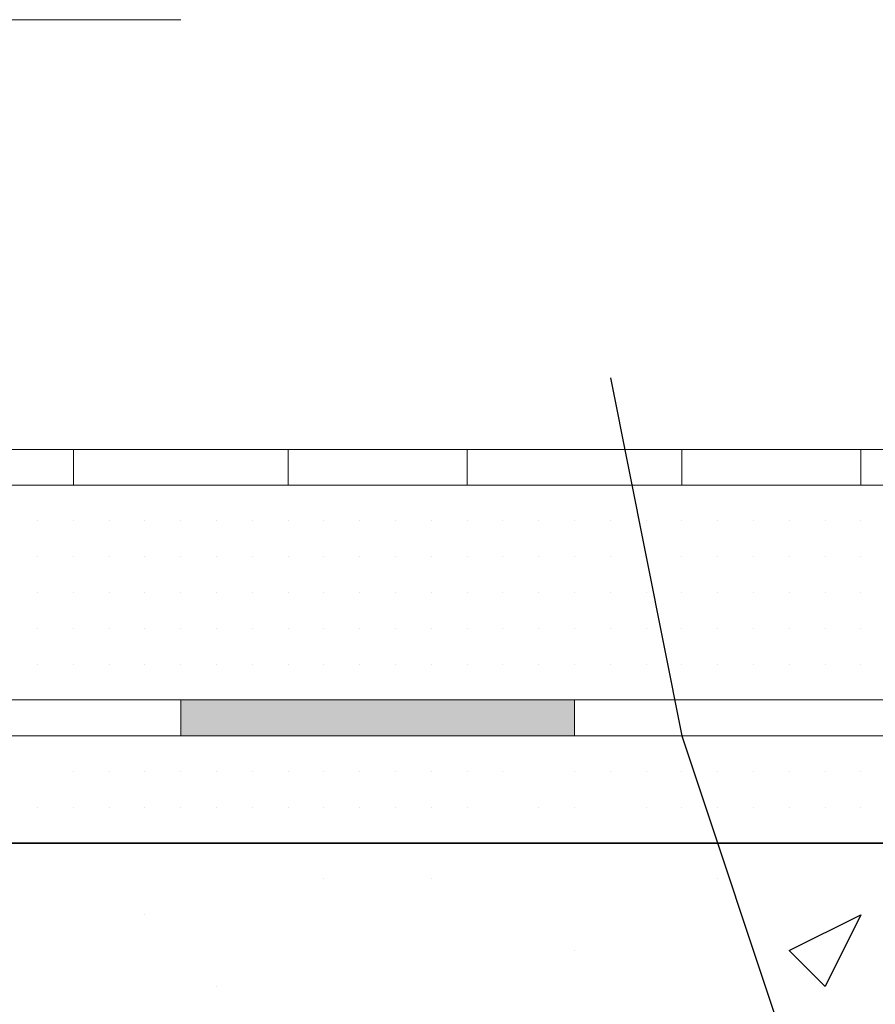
# Model space of a CAD drawing. Header units: metres. Extents: x 5.7 to 89.8, y 4 to 63.5.
# Tile 443 of 475: x 72.521 to 72.752, y 49.708 to 49.973. Entities that reach past the tile are written whole.
import ezdxf

# ---------------------------------------------------------------- set-up
doc = ezdxf.new("R2010")
doc.units = ezdxf.units.M
doc.header["$MEASUREMENT"] = 0
for name, color, linetype in [('PDF17_hatch', 7, 'Continuous'), ('PDF17_hatch-borshi', 7, 'Continuous'), ('PDF17_Isogam', 7, 'Continuous'), ('PDF17_kaff', 7, 'Continuous'), ('PDF17_textt', 7, 'Continuous')]:
    doc.layers.add(name, color=color, linetype=linetype)

msp = doc.modelspace()

# ---------------------------------------------------------------- linework, layer by layer
at = {"layer": 'PDF17_hatch', "lineweight": 25}
for points in [[(72.68025, 49.75157), (72.68025, 49.75157)], [(72.69951, 49.75157), (72.69951, 49.75157)], [(72.69951, 49.75157), (72.70914, 49.75157)], [(72.70914, 49.75157), (72.70914, 49.75157)], [(72.6032, 49.74194), (72.6032, 49.74194)], [(72.63209, 49.74194), (72.63209, 49.74194)], [(72.70914, 49.74194), (72.70914, 49.74194)], [(72.55504, 49.73231), (72.55504, 49.73231)], [(72.67061, 49.72268), (72.67061, 49.72268)], [(72.5743, 49.71304), (72.5743, 49.71304)]]:
    msp.add_lwpolyline(points, dxfattribs=at)
msp.add_lwpolyline([(72.74766, 49.73231), (72.73803, 49.71304), (72.7284, 49.72268)], close=True, dxfattribs=at)
at = {"layer": 'PDF17_hatch-borshi', "lineweight": 18}
for points in [[(72.52615, 49.84788), (72.52615, 49.84788)], [(72.54541, 49.84788), (72.54541, 49.84788)], [(72.56467, 49.84788), (72.56467, 49.84788)], [(72.56467, 49.84788), (72.56467, 49.84788)], [(72.5743, 49.84788), (72.5743, 49.84788)], [(72.58393, 49.84788), (72.58393, 49.84788)], [(72.59356, 49.84788), (72.59356, 49.84788)], [(72.59356, 49.84788), (72.59356, 49.84788)], [(72.59356, 49.84788), (72.59356, 49.84788)], [(72.6032, 49.84788), (72.6032, 49.84788)], [(72.61283, 49.84788), (72.61283, 49.84788)], [(72.61283, 49.84788), (72.61283, 49.84788)], [(72.62246, 49.84788), (72.62246, 49.84788)], [(72.63209, 49.84788), (72.63209, 49.84788)], [(72.64172, 49.84788), (72.64172, 49.84788)], [(72.64172, 49.84788), (72.64172, 49.84788)], [(72.65135, 49.84788), (72.65135, 49.84788)], [(72.66098, 49.84788), (72.66098, 49.84788)], [(72.67061, 49.84788), (72.67061, 49.84788)], [(72.68025, 49.84788), (72.68025, 49.84788)], [(72.68025, 49.84788), (72.68025, 49.84788)], [(72.68988, 49.84788), (72.68988, 49.84788)], [(72.68988, 49.84788), (72.68988, 49.84788)], [(72.69951, 49.84788), (72.69951, 49.84788)], [(72.70914, 49.84788), (72.70914, 49.84788)], [(72.70914, 49.84788), (72.70914, 49.84788)], [(72.70914, 49.84788), (72.70914, 49.84788)], [(72.7284, 49.84788), (72.7284, 49.84788)], [(72.7284, 49.84788), (72.7284, 49.84788)], [(72.74766, 49.84788), (72.74766, 49.84788)], [(72.74766, 49.84788), (72.74766, 49.84788)], [(72.52615, 49.83825), (72.52615, 49.83825)], [(72.52615, 49.83825), (72.52615, 49.83825)], [(72.52615, 49.83825), (72.52615, 49.83825)], [(72.52615, 49.83825), (72.52615, 49.83825)], [(72.53578, 49.83825), (72.53578, 49.83825)], [(72.53578, 49.83825), (72.53578, 49.83825)], [(72.53578, 49.83825), (72.53578, 49.83825)], [(72.53578, 49.83825), (72.53578, 49.83825)], [(72.54541, 49.83825), (72.54541, 49.83825)], [(72.54541, 49.83825), (72.54541, 49.83825)], [(72.54541, 49.83825), (72.54541, 49.83825)], [(72.54541, 49.83825), (72.54541, 49.83825)], [(72.55504, 49.83825), (72.55504, 49.83825)], [(72.55504, 49.83825), (72.55504, 49.83825)], [(72.55504, 49.83825), (72.55504, 49.83825)], [(72.56467, 49.83825), (72.56467, 49.83825)], [(72.56467, 49.83825), (72.56467, 49.83825)], [(72.56467, 49.83825), (72.56467, 49.83825)], [(72.5743, 49.83825), (72.5743, 49.83825)], [(72.5743, 49.83825), (72.5743, 49.83825)], [(72.5743, 49.83825), (72.5743, 49.83825)], [(72.58393, 49.83825), (72.58393, 49.83825)], [(72.58393, 49.83825), (72.58393, 49.83825)], [(72.58393, 49.83825), (72.58393, 49.83825)], [(72.59356, 49.83825), (72.59356, 49.83825)], [(72.59356, 49.83825), (72.59356, 49.83825)], [(72.6032, 49.83825), (72.6032, 49.83825)], [(72.6032, 49.83825), (72.6032, 49.83825)], [(72.6032, 49.83825), (72.6032, 49.83825)], [(72.61283, 49.83825), (72.61283, 49.83825)], [(72.61283, 49.83825), (72.61283, 49.83825)], [(72.62246, 49.83825), (72.62246, 49.83825)], [(72.62246, 49.83825), (72.62246, 49.83825)], [(72.62246, 49.83825), (72.62246, 49.83825)], [(72.62246, 49.83825), (72.62246, 49.83825)], [(72.62246, 49.83825), (72.62246, 49.83825)], [(72.63209, 49.83825), (72.63209, 49.83825)], [(72.63209, 49.83825), (72.63209, 49.83825)], [(72.63209, 49.83825), (72.63209, 49.83825)], [(72.64172, 49.83825), (72.64172, 49.83825)], [(72.64172, 49.83825), (72.64172, 49.83825)], [(72.64172, 49.83825), (72.64172, 49.83825)], [(72.65135, 49.83825), (72.65135, 49.83825)], [(72.65135, 49.83825), (72.65135, 49.83825)], [(72.65135, 49.83825), (72.65135, 49.83825)], [(72.65135, 49.83825), (72.65135, 49.83825)], [(72.65135, 49.83825), (72.65135, 49.83825)], [(72.66098, 49.83825), (72.66098, 49.83825)], [(72.66098, 49.83825), (72.66098, 49.83825)], [(72.66098, 49.83825), (72.66098, 49.83825)], [(72.67061, 49.83825), (72.67061, 49.83825)], [(72.67061, 49.83825), (72.67061, 49.83825)], [(72.67061, 49.83825), (72.67061, 49.83825)], [(72.67061, 49.83825), (72.67061, 49.83825)], [(72.68025, 49.83825), (72.68025, 49.83825)], [(72.68025, 49.83825), (72.68025, 49.83825)], [(72.68988, 49.83825), (72.68988, 49.83825)], [(72.68988, 49.83825), (72.68988, 49.83825)], [(72.68988, 49.83825), (72.68988, 49.83825)], [(72.68988, 49.83825), (72.68988, 49.83825)], [(72.69951, 49.83825), (72.69951, 49.83825)], [(72.69951, 49.83825), (72.69951, 49.83825)], [(72.70914, 49.83825), (72.70914, 49.83825)], [(72.70914, 49.83825), (72.70914, 49.83825)], [(72.70914, 49.83825), (72.70914, 49.83825)], [(72.71877, 49.83825), (72.71877, 49.83825)], [(72.71877, 49.83825), (72.71877, 49.83825)], [(72.71877, 49.83825), (72.71877, 49.83825)], [(72.7284, 49.83825), (72.7284, 49.83825)], [(72.7284, 49.83825), (72.7284, 49.83825)], [(72.7284, 49.83825), (72.7284, 49.83825)], [(72.73803, 49.83825), (72.73803, 49.83825)], [(72.73803, 49.83825), (72.73803, 49.83825)], [(72.73803, 49.83825), (72.73803, 49.83825)], [(72.73803, 49.83825), (72.73803, 49.83825)], [(72.74766, 49.83825), (72.74766, 49.83825)], [(72.74766, 49.83825), (72.74766, 49.83825)], [(72.52615, 49.82862), (72.52615, 49.82862)], [(72.52615, 49.82862), (72.52615, 49.82862)], [(72.53578, 49.82862), (72.53578, 49.82862)], [(72.53578, 49.82862), (72.53578, 49.82862)], [(72.53578, 49.82862), (72.53578, 49.82862)], [(72.54541, 49.82862), (72.54541, 49.82862)], [(72.54541, 49.82862), (72.54541, 49.82862)], [(72.54541, 49.82862), (72.54541, 49.82862)], [(72.55504, 49.82862), (72.55504, 49.82862)], [(72.55504, 49.82862), (72.55504, 49.82862)], [(72.55504, 49.82862), (72.55504, 49.82862)], [(72.56467, 49.82862), (72.56467, 49.82862)], [(72.56467, 49.82862), (72.56467, 49.82862)], [(72.56467, 49.82862), (72.56467, 49.82862)], [(72.5743, 49.82862), (72.5743, 49.82862)], [(72.5743, 49.82862), (72.5743, 49.82862)], [(72.5743, 49.82862), (72.5743, 49.82862)], [(72.58393, 49.82862), (72.58393, 49.82862)], [(72.58393, 49.82862), (72.58393, 49.82862)], [(72.58393, 49.82862), (72.58393, 49.82862)], [(72.59356, 49.82862), (72.59356, 49.82862)], [(72.59356, 49.82862), (72.59356, 49.82862)], [(72.59356, 49.82862), (72.59356, 49.82862)], [(72.59356, 49.82862), (72.59356, 49.82862)], [(72.6032, 49.82862), (72.6032, 49.82862)], [(72.6032, 49.82862), (72.6032, 49.82862)], [(72.6032, 49.82862), (72.6032, 49.82862)], [(72.61283, 49.82862), (72.61283, 49.82862)], [(72.61283, 49.82862), (72.61283, 49.82862)], [(72.61283, 49.82862), (72.61283, 49.82862)], [(72.62246, 49.82862), (72.62246, 49.82862)], [(72.62246, 49.82862), (72.62246, 49.82862)], [(72.62246, 49.82862), (72.62246, 49.82862)], [(72.63209, 49.82862), (72.63209, 49.82862)], [(72.63209, 49.82862), (72.63209, 49.82862)], [(72.64172, 49.82862), (72.64172, 49.82862)], [(72.65135, 49.82862), (72.65135, 49.82862)], [(72.65135, 49.82862), (72.65135, 49.82862)], [(72.65135, 49.82862), (72.65135, 49.82862)], [(72.66098, 49.82862), (72.66098, 49.82862)], [(72.66098, 49.82862), (72.66098, 49.82862)], [(72.66098, 49.82862), (72.66098, 49.82862)], [(72.66098, 49.82862), (72.66098, 49.82862)], [(72.66098, 49.82862), (72.66098, 49.82862)], [(72.67061, 49.82862), (72.67061, 49.82862)], [(72.67061, 49.82862), (72.67061, 49.82862)], [(72.68025, 49.82862), (72.68025, 49.82862)], [(72.68025, 49.82862), (72.68025, 49.82862)], [(72.68025, 49.82862), (72.68025, 49.82862)], [(72.68025, 49.82862), (72.68025, 49.82862)], [(72.68025, 49.82862), (72.68025, 49.82862)], [(72.68025, 49.82862), (72.68025, 49.82862)], [(72.68988, 49.82862), (72.68988, 49.82862)], [(72.68988, 49.82862), (72.68988, 49.82862)], [(72.68988, 49.82862), (72.68988, 49.82862)], [(72.68988, 49.82862), (72.68988, 49.82862)], [(72.69951, 49.82862), (72.69951, 49.82862)], [(72.69951, 49.82862), (72.69951, 49.82862)], [(72.69951, 49.82862), (72.69951, 49.82862)], [(72.69951, 49.82862), (72.69951, 49.82862)], [(72.70914, 49.82862), (72.70914, 49.82862)], [(72.70914, 49.82862), (72.70914, 49.82862)], [(72.70914, 49.82862), (72.70914, 49.82862)], [(72.70914, 49.82862), (72.70914, 49.82862)], [(72.71877, 49.82862), (72.71877, 49.82862)], [(72.71877, 49.82862), (72.71877, 49.82862)], [(72.71877, 49.82862), (72.71877, 49.82862)], [(72.7284, 49.82862), (72.7284, 49.82862)], [(72.7284, 49.82862), (72.7284, 49.82862)], [(72.7284, 49.82862), (72.7284, 49.82862)], [(72.7284, 49.82862), (72.7284, 49.82862)], [(72.7284, 49.82862), (72.7284, 49.82862)], [(72.73803, 49.82862), (72.73803, 49.82862)], [(72.74766, 49.82862), (72.74766, 49.82862)], [(72.74766, 49.82862), (72.74766, 49.82862)], [(72.74766, 49.82862), (72.74766, 49.82862)], [(72.74766, 49.82862), (72.74766, 49.82862)], [(72.52615, 49.81899), (72.52615, 49.81899)], [(72.52615, 49.81899), (72.52615, 49.81899)], [(72.52615, 49.81899), (72.52615, 49.81899)], [(72.52615, 49.81899), (72.52615, 49.81899)], [(72.53578, 49.81899), (72.53578, 49.81899)], [(72.53578, 49.81899), (72.53578, 49.81899)], [(72.53578, 49.81899), (72.53578, 49.81899)], [(72.53578, 49.81899), (72.53578, 49.81899)], [(72.54541, 49.81899), (72.54541, 49.81899)], [(72.54541, 49.81899), (72.54541, 49.81899)], [(72.54541, 49.81899), (72.54541, 49.81899)], [(72.54541, 49.81899), (72.54541, 49.81899)], [(72.54541, 49.81899), (72.54541, 49.81899)], [(72.55504, 49.81899), (72.55504, 49.81899)], [(72.55504, 49.81899), (72.55504, 49.81899)], [(72.55504, 49.81899), (72.55504, 49.81899)], [(72.56467, 49.81899), (72.56467, 49.81899)], [(72.56467, 49.81899), (72.56467, 49.81899)], [(72.56467, 49.81899), (72.56467, 49.81899)], [(72.5743, 49.81899), (72.5743, 49.81899)], [(72.5743, 49.81899), (72.5743, 49.81899)], [(72.5743, 49.81899), (72.5743, 49.81899)], [(72.58393, 49.81899), (72.58393, 49.81899)], [(72.58393, 49.81899), (72.58393, 49.81899)], [(72.58393, 49.81899), (72.58393, 49.81899)], [(72.58393, 49.81899), (72.58393, 49.81899)], [(72.59356, 49.81899), (72.59356, 49.81899)], [(72.59356, 49.81899), (72.59356, 49.81899)], [(72.59356, 49.81899), (72.59356, 49.81899)], [(72.59356, 49.81899), (72.59356, 49.81899)], [(72.6032, 49.81899), (72.6032, 49.81899)], [(72.6032, 49.81899), (72.6032, 49.81899)], [(72.6032, 49.81899), (72.6032, 49.81899)], [(72.6032, 49.81899), (72.6032, 49.81899)], [(72.61283, 49.81899), (72.61283, 49.81899)], [(72.61283, 49.81899), (72.61283, 49.81899)], [(72.61283, 49.81899), (72.61283, 49.81899)], [(72.61283, 49.81899), (72.61283, 49.81899)], [(72.62246, 49.81899), (72.62246, 49.81899)], [(72.62246, 49.81899), (72.62246, 49.81899)], [(72.62246, 49.81899), (72.62246, 49.81899)], [(72.62246, 49.81899), (72.62246, 49.81899)], [(72.62246, 49.81899), (72.62246, 49.81899)], [(72.63209, 49.81899), (72.63209, 49.81899)], [(72.63209, 49.81899), (72.63209, 49.81899)], [(72.63209, 49.81899), (72.63209, 49.81899)], [(72.63209, 49.81899), (72.63209, 49.81899)], [(72.64172, 49.81899), (72.64172, 49.81899)], [(72.64172, 49.81899), (72.64172, 49.81899)], [(72.64172, 49.81899), (72.64172, 49.81899)], [(72.65135, 49.81899), (72.65135, 49.81899)], [(72.65135, 49.81899), (72.65135, 49.81899)], [(72.65135, 49.81899), (72.65135, 49.81899)], [(72.65135, 49.81899), (72.65135, 49.81899)], [(72.66098, 49.81899), (72.66098, 49.81899)], [(72.66098, 49.81899), (72.66098, 49.81899)], [(72.67061, 49.81899), (72.67061, 49.81899)], [(72.67061, 49.81899), (72.67061, 49.81899)], [(72.68025, 49.81899), (72.68025, 49.81899)], [(72.68025, 49.81899), (72.68025, 49.81899)], [(72.68025, 49.81899), (72.68025, 49.81899)], [(72.68988, 49.81899), (72.68988, 49.81899)], [(72.68988, 49.81899), (72.68988, 49.81899)], [(72.68988, 49.81899), (72.68988, 49.81899)], [(72.68988, 49.81899), (72.68988, 49.81899)], [(72.69951, 49.81899), (72.69951, 49.81899)], [(72.69951, 49.81899), (72.69951, 49.81899)], [(72.69951, 49.81899), (72.69951, 49.81899)], [(72.69951, 49.81899), (72.69951, 49.81899)], [(72.70914, 49.81899), (72.70914, 49.81899)], [(72.70914, 49.81899), (72.70914, 49.81899)], [(72.70914, 49.81899), (72.70914, 49.81899)], [(72.70914, 49.81899), (72.70914, 49.81899)], [(72.71877, 49.81899), (72.71877, 49.81899)], [(72.71877, 49.81899), (72.71877, 49.81899)], [(72.71877, 49.81899), (72.71877, 49.81899)], [(72.71877, 49.81899), (72.71877, 49.81899)], [(72.7284, 49.81899), (72.7284, 49.81899)], [(72.7284, 49.81899), (72.7284, 49.81899)], [(72.7284, 49.81899), (72.7284, 49.81899)], [(72.73803, 49.81899), (72.73803, 49.81899)], [(72.73803, 49.81899), (72.73803, 49.81899)], [(72.73803, 49.81899), (72.73803, 49.81899)], [(72.73803, 49.81899), (72.73803, 49.81899)], [(72.74766, 49.81899), (72.74766, 49.81899)], [(72.74766, 49.81899), (72.74766, 49.81899)], [(72.74766, 49.81899), (72.74766, 49.81899)], [(72.74766, 49.81899), (72.74766, 49.81899)], [(72.52615, 49.80936), (72.52615, 49.80936)], [(72.52615, 49.80936), (72.52615, 49.80936)], [(72.52615, 49.80936), (72.52615, 49.80936)], [(72.52615, 49.80936), (72.52615, 49.80936)], [(72.53578, 49.80936), (72.53578, 49.80936)], [(72.53578, 49.80936), (72.53578, 49.80936)], [(72.53578, 49.80936), (72.53578, 49.80936)], [(72.53578, 49.80936), (72.53578, 49.80936)], [(72.54541, 49.80936), (72.54541, 49.80936)], [(72.54541, 49.80936), (72.54541, 49.80936)], [(72.54541, 49.80936), (72.54541, 49.80936)], [(72.54541, 49.80936), (72.54541, 49.80936)], [(72.55504, 49.80936), (72.55504, 49.80936)], [(72.55504, 49.80936), (72.55504, 49.80936)], [(72.55504, 49.80936), (72.55504, 49.80936)], [(72.56467, 49.80936), (72.56467, 49.80936)], [(72.56467, 49.80936), (72.56467, 49.80936)], [(72.56467, 49.80936), (72.56467, 49.80936)], [(72.5743, 49.80936), (72.5743, 49.80936)], [(72.5743, 49.80936), (72.5743, 49.80936)], [(72.5743, 49.80936), (72.5743, 49.80936)], [(72.5743, 49.80936), (72.5743, 49.80936)], [(72.58393, 49.80936), (72.58393, 49.80936)], [(72.58393, 49.80936), (72.58393, 49.80936)], [(72.59356, 49.80936), (72.59356, 49.80936)], [(72.59356, 49.80936), (72.59356, 49.80936)], [(72.59356, 49.80936), (72.59356, 49.80936)], [(72.6032, 49.80936), (72.6032, 49.80936)], [(72.6032, 49.80936), (72.6032, 49.80936)], [(72.6032, 49.80936), (72.6032, 49.80936)], [(72.61283, 49.80936), (72.61283, 49.80936)], [(72.61283, 49.80936), (72.61283, 49.80936)], [(72.61283, 49.80936), (72.61283, 49.80936)], [(72.61283, 49.80936), (72.61283, 49.80936)], [(72.62246, 49.80936), (72.62246, 49.80936)], [(72.62246, 49.80936), (72.62246, 49.80936)], [(72.62246, 49.80936), (72.62246, 49.80936)], [(72.63209, 49.80936), (72.63209, 49.80936)], [(72.63209, 49.80936), (72.63209, 49.80936)], [(72.63209, 49.80936), (72.63209, 49.80936)], [(72.64172, 49.80936), (72.64172, 49.80936)], [(72.64172, 49.80936), (72.64172, 49.80936)], [(72.64172, 49.80936), (72.64172, 49.80936)], [(72.65135, 49.80936), (72.65135, 49.80936)], [(72.65135, 49.80936), (72.65135, 49.80936)], [(72.65135, 49.80936), (72.65135, 49.80936)], [(72.66098, 49.80936), (72.66098, 49.80936)], [(72.66098, 49.80936), (72.66098, 49.80936)], [(72.66098, 49.80936), (72.66098, 49.80936)], [(72.66098, 49.80936), (72.66098, 49.80936)], [(72.67061, 49.80936), (72.67061, 49.80936)], [(72.67061, 49.80936), (72.67061, 49.80936)], [(72.67061, 49.80936), (72.67061, 49.80936)], [(72.68025, 49.80936), (72.68025, 49.80936)], [(72.68025, 49.80936), (72.68025, 49.80936)], [(72.68025, 49.80936), (72.68025, 49.80936)], [(72.68025, 49.80936), (72.68025, 49.80936)], [(72.68988, 49.80936), (72.68988, 49.80936)], [(72.68988, 49.80936), (72.68988, 49.80936)], [(72.69951, 49.80936), (72.69951, 49.80936)], [(72.69951, 49.80936), (72.69951, 49.80936)], [(72.69951, 49.80936), (72.69951, 49.80936)], [(72.69951, 49.80936), (72.69951, 49.80936)], [(72.70914, 49.80936), (72.70914, 49.80936)], [(72.70914, 49.80936), (72.70914, 49.80936)], [(72.71877, 49.80936), (72.71877, 49.80936)], [(72.71877, 49.80936), (72.71877, 49.80936)], [(72.71877, 49.80936), (72.71877, 49.80936)], [(72.7284, 49.80936), (72.7284, 49.80936)], [(72.7284, 49.80936), (72.7284, 49.80936)], [(72.7284, 49.80936), (72.7284, 49.80936)], [(72.7284, 49.80936), (72.7284, 49.80936)], [(72.73803, 49.80936), (72.73803, 49.80936)], [(72.74766, 49.80936), (72.74766, 49.80936)], [(72.74766, 49.80936), (72.74766, 49.80936)], [(72.74766, 49.80936), (72.74766, 49.80936)], [(72.74766, 49.80936), (72.74766, 49.80936)], [(72.52615, 49.79972), (72.52615, 49.79972)], [(72.52615, 49.79972), (72.52615, 49.79972)], [(72.52615, 49.79972), (72.52615, 49.79972)], [(72.53578, 49.79972), (72.53578, 49.79972)], [(72.53578, 49.79972), (72.53578, 49.79972)], [(72.53578, 49.79972), (72.53578, 49.79972)], [(72.53578, 49.79972), (72.53578, 49.79972)], [(72.54541, 49.79972), (72.54541, 49.79972)], [(72.54541, 49.79972), (72.54541, 49.79972)], [(72.54541, 49.79972), (72.54541, 49.79972)], [(72.54541, 49.79972), (72.54541, 49.79972)], [(72.55504, 49.79972), (72.55504, 49.79972)], [(72.55504, 49.79972), (72.55504, 49.79972)], [(72.55504, 49.79972), (72.55504, 49.79972)], [(72.55504, 49.79972), (72.55504, 49.79972)], [(72.56467, 49.79972), (72.56467, 49.79972)], [(72.56467, 49.79972), (72.56467, 49.79972)], [(72.56467, 49.79972), (72.56467, 49.79972)], [(72.56467, 49.79972), (72.56467, 49.79972)], [(72.5743, 49.79972), (72.5743, 49.79972)], [(72.5743, 49.79972), (72.5743, 49.79972)], [(72.5743, 49.79972), (72.5743, 49.79972)], [(72.5743, 49.79972), (72.5743, 49.79972)], [(72.5743, 49.79972), (72.5743, 49.79972)], [(72.58393, 49.79972), (72.58393, 49.79972)], [(72.58393, 49.79972), (72.58393, 49.79972)], [(72.58393, 49.79972), (72.58393, 49.79972)], [(72.58393, 49.79972), (72.58393, 49.79972)], [(72.59356, 49.79972), (72.59356, 49.79972)], [(72.59356, 49.79972), (72.59356, 49.79972)], [(72.59356, 49.79972), (72.59356, 49.79972)], [(72.59356, 49.79972), (72.59356, 49.79972)], [(72.6032, 49.79972), (72.6032, 49.79972)], [(72.6032, 49.79972), (72.6032, 49.79972)], [(72.6032, 49.79972), (72.6032, 49.79972)], [(72.6032, 49.79972), (72.6032, 49.79972)], [(72.6032, 49.79972), (72.6032, 49.79972)], [(72.61283, 49.79972), (72.61283, 49.79972)], [(72.61283, 49.79972), (72.61283, 49.79972)], [(72.61283, 49.79972), (72.61283, 49.79972)], [(72.62246, 49.79972), (72.62246, 49.79972)], [(72.62246, 49.79972), (72.62246, 49.79972)], [(72.62246, 49.79972), (72.62246, 49.79972)], [(72.62246, 49.79972), (72.62246, 49.79972)], [(72.63209, 49.79972), (72.63209, 49.79972)], [(72.63209, 49.79972), (72.63209, 49.79972)], [(72.63209, 49.79972), (72.63209, 49.79972)], [(72.64172, 49.79972), (72.64172, 49.79972)], [(72.64172, 49.79972), (72.64172, 49.79972)], [(72.64172, 49.79972), (72.64172, 49.79972)], [(72.65135, 49.79972), (72.65135, 49.79972)], [(72.65135, 49.79972), (72.65135, 49.79972)], [(72.65135, 49.79972), (72.65135, 49.79972)], [(72.65135, 49.79972), (72.65135, 49.79972)], [(72.66098, 49.79972), (72.66098, 49.79972)], [(72.66098, 49.79972), (72.66098, 49.79972)], [(72.66098, 49.79972), (72.66098, 49.79972)], [(72.67061, 49.79972), (72.67061, 49.79972)], [(72.67061, 49.79972), (72.67061, 49.79972)], [(72.67061, 49.79972), (72.67061, 49.79972)], [(72.67061, 49.79972), (72.67061, 49.79972)], [(72.67061, 49.79972), (72.67061, 49.79972)], [(72.68025, 49.79972), (72.68025, 49.79972)], [(72.68025, 49.79972), (72.68025, 49.79972)], [(72.68025, 49.79972), (72.68025, 49.79972)], [(72.68025, 49.79972), (72.68025, 49.79972)], [(72.68988, 49.79972), (72.68988, 49.79972)], [(72.68988, 49.79972), (72.68988, 49.79972)], [(72.68988, 49.79972), (72.68988, 49.79972)], [(72.68988, 49.79972), (72.68988, 49.79972)], [(72.68988, 49.79972), (72.68988, 49.79972)], [(72.69951, 49.79972), (72.69951, 49.79972)], [(72.69951, 49.79972), (72.69951, 49.79972)], [(72.69951, 49.79972), (72.69951, 49.79972)], [(72.69951, 49.79972), (72.69951, 49.79972)], [(72.70914, 49.79972), (72.70914, 49.79972)], [(72.70914, 49.79972), (72.70914, 49.79972)], [(72.70914, 49.79972), (72.70914, 49.79972)], [(72.70914, 49.79972), (72.70914, 49.79972)], [(72.71877, 49.79972), (72.71877, 49.79972)], [(72.71877, 49.79972), (72.71877, 49.79972)], [(72.71877, 49.79972), (72.71877, 49.79972)], [(72.71877, 49.79972), (72.71877, 49.79972)], [(72.7284, 49.79972), (72.7284, 49.79972)], [(72.7284, 49.79972), (72.7284, 49.79972)], [(72.7284, 49.79972), (72.7284, 49.79972)], [(72.7284, 49.79972), (72.7284, 49.79972)], [(72.73803, 49.79972), (72.73803, 49.79972)], [(72.73803, 49.79972), (72.73803, 49.79972)], [(72.73803, 49.79972), (72.73803, 49.79972)], [(72.73803, 49.79972), (72.73803, 49.79972)], [(72.74766, 49.79972), (72.74766, 49.79972)], [(72.74766, 49.79972), (72.74766, 49.79972)], [(72.74766, 49.79972), (72.74766, 49.79972)], [(72.74766, 49.79972), (72.74766, 49.79972)], [(72.52615, 49.79009), (72.52615, 49.79009)], [(72.52615, 49.79009), (72.52615, 49.79009)], [(72.53578, 49.79009), (72.53578, 49.79009)], [(72.55504, 49.79009), (72.55504, 49.79009)], [(72.5743, 49.79009), (72.5743, 49.79009)], [(72.5743, 49.79009), (72.5743, 49.79009)], [(72.58393, 49.79009), (72.58393, 49.79009)], [(72.59356, 49.79009), (72.59356, 49.79009)], [(72.6032, 49.79009), (72.6032, 49.79009)], [(72.61283, 49.79009), (72.61283, 49.79009)], [(72.61283, 49.79009), (72.61283, 49.79009)], [(72.62246, 49.79009), (72.62246, 49.79009)], [(72.63209, 49.79009), (72.63209, 49.79009)], [(72.63209, 49.79009), (72.63209, 49.79009)], [(72.64172, 49.79009), (72.64172, 49.79009)], [(72.64172, 49.79009), (72.64172, 49.79009)], [(72.64172, 49.79009), (72.64172, 49.79009)], [(72.65135, 49.79009), (72.65135, 49.79009)], [(72.67061, 49.79009), (72.67061, 49.79009)], [(72.68025, 49.79009), (72.68025, 49.79009)], [(72.69951, 49.79009), (72.69951, 49.79009)], [(72.69951, 49.79009), (72.69951, 49.79009)], [(72.70914, 49.79009), (72.70914, 49.79009)], [(72.7284, 49.79009), (72.7284, 49.79009)], [(72.7284, 49.79009), (72.7284, 49.79009)], [(72.73803, 49.79009), (72.73803, 49.79009)], [(72.73803, 49.79009), (72.73803, 49.79009)], [(72.73803, 49.79009), (72.73803, 49.79009)], [(72.74766, 49.79009), (72.74766, 49.79009)], [(72.52615, 49.78046), (72.52615, 49.78046)], [(72.52615, 49.78046), (72.52615, 49.78046)], [(72.53578, 49.78046), (72.53578, 49.78046)], [(72.54541, 49.78046), (72.54541, 49.78046)], [(72.55504, 49.78046), (72.55504, 49.78046)], [(72.55504, 49.78046), (72.55504, 49.78046)], [(72.56467, 49.78046), (72.56467, 49.78046)], [(72.5743, 49.78046), (72.5743, 49.78046)], [(72.5743, 49.78046), (72.5743, 49.78046)], [(72.58393, 49.78046), (72.58393, 49.78046)], [(72.6032, 49.78046), (72.6032, 49.78046)], [(72.61283, 49.78046), (72.61283, 49.78046)], [(72.63209, 49.78046), (72.63209, 49.78046)], [(72.64172, 49.78046), (72.64172, 49.78046)], [(72.66098, 49.78046), (72.66098, 49.78046)], [(72.68025, 49.78046), (72.68025, 49.78046)], [(72.68988, 49.78046), (72.68988, 49.78046)], [(72.68988, 49.78046), (72.68988, 49.78046)], [(72.69951, 49.78046), (72.69951, 49.78046)], [(72.70914, 49.78046), (72.70914, 49.78046)], [(72.70914, 49.78046), (72.70914, 49.78046)], [(72.71877, 49.78046), (72.71877, 49.78046)], [(72.71877, 49.78046), (72.71877, 49.78046)], [(72.7284, 49.78046), (72.7284, 49.78046)], [(72.74766, 49.78046), (72.74766, 49.78046)], [(72.74766, 49.78046), (72.74766, 49.78046)], [(72.53578, 49.77083), (72.53578, 49.77083)], [(72.54541, 49.77083), (72.54541, 49.77083)], [(72.54541, 49.77083), (72.54541, 49.77083)], [(72.55504, 49.77083), (72.55504, 49.77083)], [(72.56467, 49.77083), (72.56467, 49.77083)], [(72.5743, 49.77083), (72.5743, 49.77083)], [(72.58393, 49.77083), (72.58393, 49.77083)], [(72.59356, 49.77083), (72.59356, 49.77083)], [(72.6032, 49.77083), (72.6032, 49.77083)], [(72.61283, 49.77083), (72.61283, 49.77083)], [(72.62246, 49.77083), (72.62246, 49.77083)], [(72.62246, 49.77083), (72.62246, 49.77083)], [(72.62246, 49.77083), (72.62246, 49.77083)], [(72.63209, 49.77083), (72.63209, 49.77083)], [(72.64172, 49.77083), (72.64172, 49.77083)], [(72.64172, 49.77083), (72.64172, 49.77083)], [(72.65135, 49.77083), (72.65135, 49.77083)], [(72.65135, 49.77083), (72.65135, 49.77083)], [(72.65135, 49.77083), (72.65135, 49.77083)], [(72.67061, 49.77083), (72.67061, 49.77083)], [(72.67061, 49.77083), (72.67061, 49.77083)], [(72.68025, 49.77083), (72.68025, 49.77083)], [(72.68025, 49.77083), (72.68025, 49.77083)], [(72.68025, 49.77083), (72.68025, 49.77083)], [(72.68988, 49.77083), (72.68988, 49.77083)], [(72.68988, 49.77083), (72.68988, 49.77083)], [(72.69951, 49.77083), (72.69951, 49.77083)], [(72.70914, 49.77083), (72.70914, 49.77083)], [(72.71877, 49.77083), (72.71877, 49.77083)], [(72.7284, 49.77083), (72.7284, 49.77083)], [(72.7284, 49.77083), (72.7284, 49.77083)], [(72.73803, 49.77083), (72.73803, 49.77083)], [(72.74766, 49.77083), (72.74766, 49.77083)], [(72.52615, 49.7612), (72.52615, 49.7612)], [(72.53578, 49.7612), (72.53578, 49.7612)], [(72.54541, 49.7612), (72.54541, 49.7612)], [(72.55504, 49.7612), (72.55504, 49.7612)], [(72.55504, 49.7612), (72.55504, 49.7612)], [(72.55504, 49.7612), (72.55504, 49.7612)], [(72.56467, 49.7612), (72.56467, 49.7612)], [(72.56467, 49.7612), (72.56467, 49.7612)], [(72.56467, 49.7612), (72.56467, 49.7612)], [(72.56467, 49.7612), (72.56467, 49.7612)], [(72.5743, 49.7612), (72.5743, 49.7612)], [(72.58393, 49.7612), (72.58393, 49.7612)], [(72.58393, 49.7612), (72.58393, 49.7612)], [(72.58393, 49.7612), (72.58393, 49.7612)], [(72.59356, 49.7612), (72.59356, 49.7612)], [(72.59356, 49.7612), (72.59356, 49.7612)], [(72.59356, 49.7612), (72.59356, 49.7612)], [(72.6032, 49.7612), (72.6032, 49.7612)], [(72.6032, 49.7612), (72.6032, 49.7612)], [(72.61283, 49.7612), (72.61283, 49.7612)], [(72.61283, 49.7612), (72.61283, 49.7612)], [(72.61283, 49.7612), (72.61283, 49.7612)], [(72.62246, 49.7612), (72.62246, 49.7612)], [(72.62246, 49.7612), (72.62246, 49.7612)], [(72.63209, 49.7612), (72.63209, 49.7612)], [(72.63209, 49.7612), (72.63209, 49.7612)], [(72.64172, 49.7612), (72.64172, 49.7612)], [(72.64172, 49.7612), (72.64172, 49.7612)], [(72.66098, 49.7612), (72.66098, 49.7612)], [(72.66098, 49.7612), (72.66098, 49.7612)], [(72.67061, 49.7612), (72.67061, 49.7612)], [(72.67061, 49.7612), (72.67061, 49.7612)], [(72.68988, 49.7612), (72.68988, 49.7612)], [(72.68988, 49.7612), (72.68988, 49.7612)], [(72.68988, 49.7612), (72.68988, 49.7612)], [(72.69951, 49.7612), (72.69951, 49.7612)], [(72.69951, 49.7612), (72.69951, 49.7612)], [(72.70914, 49.7612), (72.70914, 49.7612)], [(72.71877, 49.7612), (72.71877, 49.7612)], [(72.71877, 49.7612), (72.71877, 49.7612)], [(72.7284, 49.7612), (72.7284, 49.7612)], [(72.7284, 49.7612), (72.7284, 49.7612)], [(72.73803, 49.7612), (72.73803, 49.7612)], [(72.74766, 49.7612), (72.74766, 49.7612)], [(72.74766, 49.7612), (72.74766, 49.7612)], [(72.52615, 49.75157), (72.52615, 49.75157)], [(72.53578, 49.75157), (72.53578, 49.75157)], [(72.53578, 49.75157), (72.53578, 49.75157)], [(72.53578, 49.75157), (72.53578, 49.75157)], [(72.55504, 49.75157), (72.55504, 49.75157)], [(72.56467, 49.75157), (72.56467, 49.75157)], [(72.5743, 49.75157), (72.5743, 49.75157)], [(72.5743, 49.75157), (72.5743, 49.75157)], [(72.6032, 49.75157), (72.6032, 49.75157)], [(72.6032, 49.75157), (72.6032, 49.75157)], [(72.6032, 49.75157), (72.6032, 49.75157)], [(72.61283, 49.75157), (72.61283, 49.75157)], [(72.63209, 49.75157), (72.63209, 49.75157)], [(72.63209, 49.75157), (72.63209, 49.75157)], [(72.63209, 49.75157), (72.63209, 49.75157)], [(72.64172, 49.75157), (72.64172, 49.75157)], [(72.65135, 49.75157), (72.65135, 49.75157)], [(72.65135, 49.75157), (72.65135, 49.75157)], [(72.66098, 49.75157), (72.66098, 49.75157)], [(72.66098, 49.75157), (72.66098, 49.75157)], [(72.67061, 49.75157), (72.67061, 49.75157)], [(72.67061, 49.75157), (72.67061, 49.75157)], [(72.68025, 49.75157), (72.68025, 49.75157)], [(72.68025, 49.75157), (72.68025, 49.75157)], [(72.68025, 49.75157), (72.68025, 49.75157)], [(72.68988, 49.75157), (72.68988, 49.75157)], [(72.69951, 49.75157), (72.69951, 49.75157)], [(72.69951, 49.75157), (72.69951, 49.75157)], [(72.69951, 49.75157), (72.69951, 49.75157)], [(72.70914, 49.75157), (72.70914, 49.75157)], [(72.70914, 49.75157), (72.70914, 49.75157)], [(72.70914, 49.75157), (72.70914, 49.75157)], [(72.7284, 49.75157), (72.7284, 49.75157)], [(72.73803, 49.75157), (72.73803, 49.75157)], [(72.73803, 49.75157), (72.73803, 49.75157)], [(72.74766, 49.75157), (72.74766, 49.75157)]]:
    msp.add_lwpolyline(points, dxfattribs=at)
at = {"layer": 'PDF17_Isogam', "lineweight": 13}
for points in [[(71.43782, 49.75157), (71.43782, 49.7612), (71.43782, 49.77083), (71.45708, 49.78046), (72.8825, 49.78046), (72.8825, 49.79009), (71.45708, 49.79009), (71.43782, 49.78046), (71.42819, 49.7612), (71.42819, 49.65526), (71.41856, 49.63599), (71.3993, 49.62636), (71.12962, 49.62636), (71.11999, 49.63599), (71.11036, 49.65526), (71.11036, 49.7612), (71.10073, 49.78046), (71.08147, 49.79009), (70.81179, 49.79009), (70.79253, 49.78046), (70.7829, 49.75157)], [(72.56467, 49.79009), (72.56467, 49.78046)], [(72.67061, 49.79009), (72.67061, 49.78046)]]:
    msp.add_lwpolyline(points, dxfattribs=at)
at = {"layer": 'PDF17_Isogam', "transparency": 33554559}
for points in [[(72.56467, 49.78046), (72.67061, 49.78046), (72.56467, 49.79009)], [(72.67061, 49.78046), (72.56467, 49.79009), (72.67061, 49.79009)]]:
    msp.add_solid(points, dxfattribs=at)
at = {"layer": 'PDF17_kaff', "lineweight": 20}
for points in [[(71.41856, 49.84788), (72.79582, 49.84788), (72.79582, 49.85751), (71.40893, 49.85751), (71.40893, 49.82862)], [(72.53578, 49.85751), (72.53578, 49.84788)], [(72.59356, 49.85751), (72.59356, 49.84788)], [(72.64172, 49.85751), (72.64172, 49.84788)], [(72.69951, 49.85751), (72.69951, 49.84788)], [(72.74766, 49.85751), (72.74766, 49.84788)]]:
    msp.add_lwpolyline(points, dxfattribs=at)
at = {"layer": 'PDF17_kaff', "lineweight": 30}
msp.add_lwpolyline([(72.92103, 49.75157), (71.43782, 49.75157), (72.83434, 49.75157)], dxfattribs=at)
at = {"layer": 'PDF17_textt', "lineweight": 20}
msp.add_lwpolyline([(72.56467, 49.97309), (71.59192, 49.97309)], dxfattribs=at)
at = {"layer": 'PDF17_textt', "lineweight": 30}
msp.add_lwpolyline([(72.68025, 49.87677), (72.69951, 49.78046), (72.7284, 49.69378), (72.74766, 49.63599)], dxfattribs=at)

doc.saveas('drawing.dxf')
